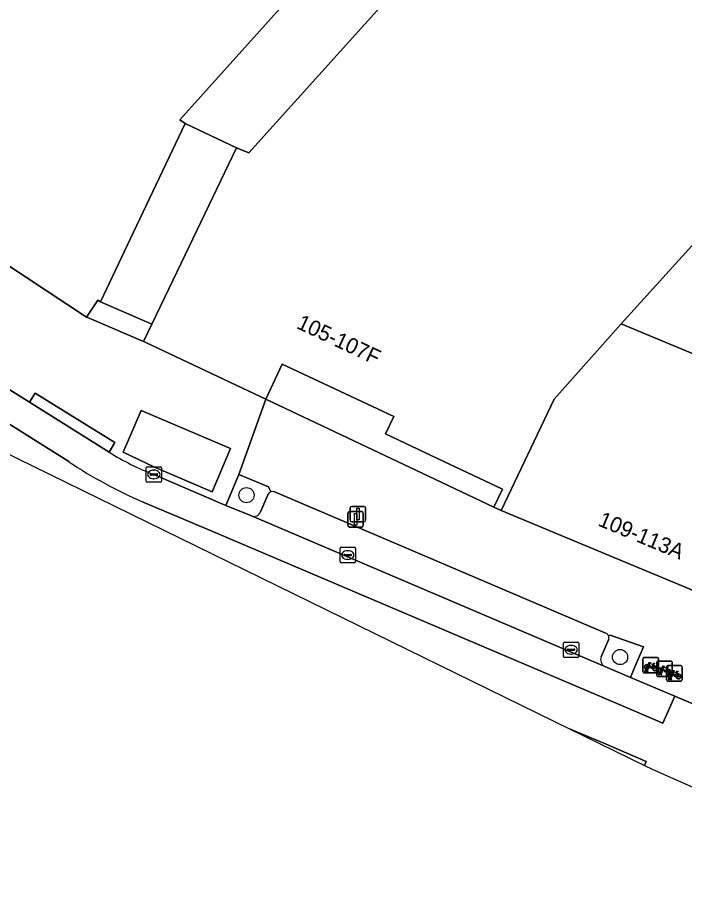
# Model space of a CAD drawing. Extents: x 161771 to 163125, y 382475 to 383179.
# Drawn here: x 162150.7 to 162193.8, y 382629.5 to 382686.8 of the extents above; entities that cross this region are included whole.
import ezdxf

# ---------------------------------------------------------------- set-up
doc = ezdxf.new("R2010")
doc.units = 0
for name, color, linetype in [('IMGEO_Boom', 7, 'Continuous'), ('IMGEO_Erf', 7, 'Continuous'), ('IMGEO_Fietsenrek', 7, 'Continuous'), ('IMGEO_Groenvoorziening', 7, 'Continuous'), ('IMGEO_Kolk', 7, 'Continuous'), ('IMGEO_Lichtmast', 7, 'Continuous'), ('IMGEO_Pand', 7, 'Continuous'), ('IMGEO_Pand_nummerreeks', 7, 'Continuous'), ('IMGEO_Pand_overbouw', 7, 'Continuous'), ('IMGEO_Parkeervlak_open', 7, 'Continuous'), ('IMGEO_Rijbaan_lokaal_gesloten', 7, 'Continuous'), ('IMGEO_Rijbaan_lokaal_open', 7, 'Continuous'), ('IMGEO_Voetpad_open', 7, 'Continuous')]:
    doc.layers.add(name, color=color, linetype=linetype)

msp = doc.modelspace()

# ---------------------------------------------------------------- linework, layer by layer
at = {"layer": 'IMGEO_Boom'}
for centre in [(162165.482, 382655.944), (162189.61, 382645.483)]:
    msp.add_circle(centre, 0.489, dxfattribs=at)
at = {"layer": 'IMGEO_Erf'}
msp.add_lwpolyline([(162209.762, 382689.239), (162189.675, 382667.014), (162198.614, 382663.288)], dxfattribs=at)
at = {"layer": 'IMGEO_Fietsenrek'}
for p, q in [((162191.09, 382644.528), (162191.09, 382645.369)), ((162191.09, 382645.369), (162191.09, 382644.528)), ((162191.165, 382645.453), (162192.006, 382645.453)), ((162192.006, 382645.453), (162191.165, 382645.453)), ((162191.777, 382645.002), (162191.813, 382644.907)), ((162191.977, 382644.293), (162191.977, 382645.134)), ((162191.977, 382645.134), (162191.977, 382644.293)), ((162192.052, 382645.218), (162192.893, 382645.218)), ((162192.893, 382645.218), (162192.052, 382645.218)), ((162192.09, 382645.378), (162192.09, 382644.537)), ((162192.09, 382644.537), (162192.09, 382645.378)), ((162192.688, 382644.929), (162193.529, 382644.929)), ((162193.529, 382644.929), (162192.688, 382644.929)), ((162192.977, 382645.143), (162192.977, 382644.302)), ((162192.977, 382644.302), (162192.977, 382645.143)), ((162192.015, 382644.453), (162191.174, 382644.453)), ((162191.174, 382644.453), (162192.015, 382644.453)), ((162191.217, 382644.537), (162191.256, 382644.697)), ((162191.251, 382644.537), (162191.217, 382644.537)), ((162191.286, 382644.685), (162191.251, 382644.537)), ((162191.328, 382644.709), (162191.327, 382644.713)), ((162191.369, 382644.537), (162191.335, 382644.679)), ((162191.359, 382644.72), (162191.36, 382644.713)), ((162191.367, 382644.683), (162191.402, 382644.537)), ((162191.402, 382644.537), (162191.369, 382644.537)), ((162192.104, 382644.302), (162192.143, 382644.462)), ((162192.173, 382644.45), (162192.138, 382644.302)), ((162192.215, 382644.474), (162192.214, 382644.478)), ((162192.256, 382644.302), (162192.222, 382644.444)), ((162192.246, 382644.485), (162192.247, 382644.478)), ((162192.254, 382644.448), (162192.289, 382644.302)), ((162192.613, 382644.004), (162192.613, 382644.845)), ((162192.613, 382644.845), (162192.613, 382644.004)), ((162192.664, 382644.767), (162192.7, 382644.672)), ((162193.3, 382644.478), (162193.336, 382644.383)), ((162193.613, 382644.854), (162193.613, 382644.013)), ((162193.613, 382644.013), (162193.613, 382644.854)), ((162192.902, 382644.218), (162192.061, 382644.218)), ((162192.061, 382644.218), (162192.902, 382644.218)), ((162192.138, 382644.302), (162192.104, 382644.302)), ((162192.289, 382644.302), (162192.256, 382644.302)), ((162193.538, 382643.929), (162192.697, 382643.929)), ((162192.697, 382643.929), (162193.538, 382643.929)), ((162192.74, 382644.013), (162192.779, 382644.173)), ((162192.774, 382644.013), (162192.74, 382644.013)), ((162192.809, 382644.161), (162192.774, 382644.013)), ((162192.851, 382644.185), (162192.85, 382644.189)), ((162192.892, 382644.013), (162192.858, 382644.155)), ((162192.882, 382644.196), (162192.883, 382644.189)), ((162192.89, 382644.159), (162192.925, 382644.013)), ((162192.925, 382644.013), (162192.892, 382644.013))]:
    msp.add_line(p, q, dxfattribs=at)
for points in [[(162191.424, 382644.927), (162191.372, 382644.837), (162191.332, 382644.812), (162191.333, 382644.859), (162191.388, 382644.953)], [(162191.403, 382644.979), (162191.498, 382645.143), (162191.584, 382645.129), (162191.586, 382645.12), (162191.53, 382645.109), (162191.503, 382645.064), (162191.759, 382645.023)], [(162191.699, 382644.735), (162191.649, 382644.735), (162191.458, 382644.986), (162191.439, 382644.954)], [(162191.746, 382644.998), (162191.489, 382645.039), (162191.472, 382645.01), (162191.639, 382644.79), (162191.746, 382644.998)], [(162191.794, 382644.9), (162191.764, 382644.977), (162191.655, 382644.759), (162191.698, 382644.759)], [(162191.759, 382645.023), (162191.784, 382645.072), (162191.778, 382645.076), (162191.755, 382645.08), (162191.743, 382645.087), (162191.742, 382645.09), (162191.744, 382645.095), (162191.839, 382645.08), (162191.841, 382645.07), (162191.831, 382645.057), (162191.819, 382645.051), (162191.805, 382645.057), (162191.777, 382645.002)], [(162192.29, 382644.744), (162192.385, 382644.908), (162192.471, 382644.894), (162192.473, 382644.885), (162192.417, 382644.874), (162192.39, 382644.829), (162192.646, 382644.788)], [(162191.728, 382644.759), (162191.848, 382644.758), (162191.804, 382644.872)], [(162191.824, 382644.879), (162191.879, 382644.734), (162191.729, 382644.734)], [(162192.311, 382644.692), (162192.259, 382644.602), (162192.219, 382644.577), (162192.22, 382644.624), (162192.275, 382644.718)], [(162192.586, 382644.5), (162192.536, 382644.5), (162192.345, 382644.751), (162192.326, 382644.719)], [(162192.633, 382644.763), (162192.376, 382644.804), (162192.359, 382644.775), (162192.526, 382644.555), (162192.633, 382644.763)], [(162192.681, 382644.665), (162192.651, 382644.742), (162192.542, 382644.524), (162192.585, 382644.524)], [(162192.615, 382644.524), (162192.735, 382644.523), (162192.691, 382644.637)], [(162192.711, 382644.644), (162192.766, 382644.499), (162192.616, 382644.499)], [(162192.646, 382644.788), (162192.671, 382644.837), (162192.665, 382644.841), (162192.642, 382644.845), (162192.63, 382644.852), (162192.629, 382644.855), (162192.631, 382644.86), (162192.726, 382644.845), (162192.728, 382644.835), (162192.718, 382644.822), (162192.706, 382644.816), (162192.692, 382644.822), (162192.664, 382644.767)], [(162192.947, 382644.403), (162192.895, 382644.313), (162192.855, 382644.288), (162192.856, 382644.335), (162192.911, 382644.429)], [(162192.926, 382644.455), (162193.021, 382644.619), (162193.107, 382644.605), (162193.109, 382644.596), (162193.053, 382644.585), (162193.026, 382644.54), (162193.282, 382644.499)], [(162193.222, 382644.211), (162193.172, 382644.211), (162192.981, 382644.462), (162192.962, 382644.43)], [(162193.269, 382644.474), (162193.012, 382644.515), (162192.995, 382644.486), (162193.162, 382644.266), (162193.269, 382644.474)], [(162193.317, 382644.376), (162193.287, 382644.453), (162193.178, 382644.235), (162193.221, 382644.235)], [(162193.251, 382644.235), (162193.371, 382644.234), (162193.327, 382644.348)], [(162193.347, 382644.355), (162193.402, 382644.21), (162193.252, 382644.21)], [(162193.282, 382644.499), (162193.307, 382644.548), (162193.301, 382644.552), (162193.278, 382644.556), (162193.266, 382644.563), (162193.265, 382644.566), (162193.267, 382644.571), (162193.362, 382644.556), (162193.364, 382644.546), (162193.354, 382644.533), (162193.342, 382644.527), (162193.328, 382644.533), (162193.3, 382644.478)]]:
    msp.add_lwpolyline(points, dxfattribs=at)
for centre, radius, start, end in [((162191.168, 382645.375), 0.0779, 92.4484, 184.28452), ((162191.168, 382645.375), 0.0779, 92.4484, 184.28452), ((162191.33, 382644.838), 0.159, 62.67661, 242.13685), ((162191.33, 382644.838), 0.129, 63.31916, 238.90302), ((162191.33, 382644.838), 0.129, 283.60429, 43.43025), ((162191.33, 382644.838), 0.159, 283.5766, 46.60424), ((162191.857, 382644.754), 0.159, 113.3408, 178.32165), ((162191.857, 382644.754), 0.159, 187.0065, 105.77075), ((162192.055, 382645.14), 0.0779, 92.4484, 184.28452), ((162192.055, 382645.14), 0.0779, 92.4484, 184.28452), ((162192.012, 382645.375), 0.0779, 2.4484, 94.28452), ((162192.012, 382645.375), 0.0779, 2.4484, 94.28452), ((162192.691, 382644.851), 0.0779, 92.4484, 184.28452), ((162192.691, 382644.851), 0.0779, 92.4484, 184.28452), ((162192.899, 382645.14), 0.0779, 2.4484, 94.28452), ((162192.899, 382645.14), 0.0779, 2.4484, 94.28452), ((162193.535, 382644.851), 0.0779, 2.4484, 94.28452), ((162193.535, 382644.851), 0.0779, 2.4484, 94.28452), ((162191.168, 382644.531), 0.0779, 182.4484, 274.28452), ((162191.168, 382644.531), 0.0779, 182.4484, 274.28452), ((162191.31, 382644.709), 0.0499, 12.8025, 158.69338), ((162191.33, 382644.838), 0.159, 253.99666, 271.78671), ((162191.31, 382644.709), 0.0174, 12.8025, 163.45023), ((162191.33, 382644.838), 0.129, 253.41502, 269.02044), ((162191.857, 382644.754), 0.129, 113.92302, 177.95563), ((162191.857, 382644.754), 0.129, 188.67146, 104.58832), ((162192.012, 382644.531), 0.0779, 272.4484, 4.28452), ((162192.012, 382644.531), 0.0779, 272.4484, 4.28452), ((162192.217, 382644.603), 0.159, 62.67661, 242.13685), ((162192.217, 382644.603), 0.129, 63.31916, 238.90302), ((162192.197, 382644.474), 0.0499, 12.8025, 158.69338), ((162192.217, 382644.603), 0.159, 253.99666, 271.78671), ((162192.197, 382644.474), 0.0174, 12.8025, 163.45023), ((162192.217, 382644.603), 0.129, 253.41502, 269.02044), ((162192.217, 382644.603), 0.129, 283.60429, 43.43025), ((162192.217, 382644.603), 0.159, 283.5766, 46.60424), ((162192.744, 382644.519), 0.159, 113.3408, 178.32165), ((162192.744, 382644.519), 0.159, 187.0065, 105.77075), ((162192.744, 382644.519), 0.129, 113.92302, 177.95563), ((162192.744, 382644.519), 0.129, 188.67146, 104.58832), ((162192.853, 382644.314), 0.159, 62.67661, 242.13685), ((162192.853, 382644.314), 0.129, 63.31916, 238.90302), ((162192.853, 382644.314), 0.129, 283.60429, 43.43025), ((162192.853, 382644.314), 0.159, 283.5766, 46.60424), ((162193.38, 382644.23), 0.159, 113.3408, 178.32165), ((162193.38, 382644.23), 0.159, 187.0065, 105.77075), ((162193.38, 382644.23), 0.129, 113.92302, 177.95563), ((162193.38, 382644.23), 0.129, 188.67146, 104.58832), ((162192.055, 382644.296), 0.0779, 182.4484, 274.28452), ((162192.055, 382644.296), 0.0779, 182.4484, 274.28452), ((162192.691, 382644.007), 0.0779, 182.4484, 274.28452), ((162192.691, 382644.007), 0.0779, 182.4484, 274.28452), ((162192.833, 382644.185), 0.0499, 12.8025, 158.69338), ((162192.853, 382644.314), 0.159, 253.99666, 271.78671), ((162192.833, 382644.185), 0.0174, 12.8025, 163.45023), ((162192.853, 382644.314), 0.129, 253.41502, 269.02044), ((162192.899, 382644.296), 0.0779, 272.4484, 4.28452), ((162192.899, 382644.296), 0.0779, 272.4484, 4.28452), ((162193.535, 382644.007), 0.0779, 272.4484, 4.28452), ((162193.535, 382644.007), 0.0779, 272.4484, 4.28452)]:
    msp.add_arc(centre, radius, start, end, dxfattribs=at)
at = {"layer": 'IMGEO_Groenvoorziening'}
msp.add_lwpolyline([(162158.673, 382661.422), (162157.511, 382658.717), (162159.498, 382657.778), (162163.271, 382656.17), (162164.452, 382658.97)], close=True, dxfattribs=at)
for points in [[(162167.065, 382656.164), (162166.905, 382656.487), (162164.994, 382657.286), (162164.159, 382655.281), (162165.804, 382654.601)], [(162166.395, 382654.863), (162166.886, 382656.019)], [(162188.884, 382646.65), (162188.387, 382645.503)], [(162191.117, 382646.135), (162188.97, 382646.896), (162188.869, 382646.861)], [(162188.62, 382644.873), (162190.279, 382644.168), (162190.568, 382644.845), (162191.117, 382646.135)]]:
    msp.add_lwpolyline(points, dxfattribs=at)
for centre, radius, start, end in [((162167.179, 382655.84), 0.343, 109.39282, 148.62599), ((162165.959, 382655.049), 0.474, 250.92438, 336.89261), ((162188.585, 382646.735), 0.311, 344.16047, 23.97216), ((162188.869, 382645.323), 0.514, 159.5046, 241.08835)]:
    msp.add_arc(centre, radius, start, end, dxfattribs=at)
at = {"layer": 'IMGEO_Kolk'}
for p, q in [((162158.997, 382656.858), (162158.997, 382657.71)), ((162159.072, 382657.784), (162159.924, 382657.784)), ((162159.485, 382657.564), (162159.51, 382657.564)), ((162159.998, 382657.71), (162159.998, 382656.858)), ((162159.256, 382657.278), (162159.256, 382657.29)), ((162159.694, 382657.241), (162159.296, 382657.241)), ((162159.299, 382657.327), (162159.697, 382657.327)), ((162159.508, 382657.004), (162159.483, 382657.004)), ((162159.74, 382657.29), (162159.74, 382657.278)), ((162159.924, 382656.784), (162159.072, 382656.784)), ((162171.523, 382651.653), (162171.523, 382652.505)), ((162171.598, 382652.579), (162172.45, 382652.579)), ((162172.011, 382652.359), (162172.036, 382652.359)), ((162172.524, 382652.505), (162172.524, 382651.653)), ((162171.782, 382652.073), (162171.782, 382652.085)), ((162172.22, 382652.036), (162171.822, 382652.036)), ((162171.825, 382652.122), (162172.223, 382652.122)), ((162172.034, 382651.799), (162172.009, 382651.799)), ((162172.266, 382652.085), (162172.266, 382652.073)), ((162172.45, 382651.579), (162171.598, 382651.579)), ((162185.951, 382645.526), (162185.951, 382646.378)), ((162186.026, 382646.452), (162186.878, 382646.452)), ((162186.439, 382646.232), (162186.464, 382646.232)), ((162186.952, 382646.378), (162186.952, 382645.526)), ((162186.21, 382645.946), (162186.21, 382645.958)), ((162186.648, 382645.909), (162186.25, 382645.909)), ((162186.253, 382645.995), (162186.651, 382645.995)), ((162186.462, 382645.672), (162186.437, 382645.672)), ((162186.694, 382645.958), (162186.694, 382645.946)), ((162186.878, 382645.452), (162186.026, 382645.452))]:
    msp.add_line(p, q, dxfattribs=at)
for points in [[(162158.997, 382656.858), (162158.997, 382657.71)], [(162159.072, 382657.784), (162159.924, 382657.784)], [(162159.998, 382657.71), (162159.998, 382656.858)], [(162159.924, 382656.784), (162159.072, 382656.784)], [(162171.523, 382651.653), (162171.523, 382652.505)], [(162171.598, 382652.579), (162172.45, 382652.579)], [(162172.524, 382652.505), (162172.524, 382651.653)], [(162172.45, 382651.579), (162171.598, 382651.579)], [(162185.951, 382645.526), (162185.951, 382646.378)], [(162186.026, 382646.452), (162186.878, 382646.452)], [(162186.952, 382646.378), (162186.952, 382645.526)], [(162186.878, 382645.452), (162186.026, 382645.452)]]:
    msp.add_lwpolyline(points, dxfattribs=at)
for centre, radius, start, end in [((162159.074, 382657.708), 0.0765, 91.55205, 178.44795), ((162159.074, 382657.708), 0.0765, 91.55205, 178.44795), ((162159.922, 382657.708), 0.0765, 1.55205, 88.44795), ((162159.922, 382657.708), 0.0765, 1.55205, 88.44795), ((162159.296, 382657.287), 0.0403, 85.87752, 175.75265), ((162159.293, 382657.277), 0.0366, 178.93798, 274.71019), ((162159.697, 382657.284), 0.043, 264.86636, 352.45326), ((162159.701, 382657.289), 0.0386, 1.73085, 96.63898), ((162159.074, 382656.86), 0.0765, 181.55205, 268.44795), ((162159.074, 382656.86), 0.0765, 181.55205, 268.44795), ((162159.922, 382656.86), 0.0765, 271.55205, 358.44795), ((162159.922, 382656.86), 0.0765, 271.55205, 358.44795), ((162171.6, 382652.503), 0.0765, 91.55205, 178.44795), ((162171.6, 382652.503), 0.0765, 91.55205, 178.44795), ((162172.448, 382652.503), 0.0765, 1.55205, 88.44795), ((162172.448, 382652.503), 0.0765, 1.55205, 88.44795), ((162171.822, 382652.082), 0.0403, 85.87752, 175.75265), ((162171.819, 382652.072), 0.0366, 178.93798, 274.71019), ((162172.223, 382652.079), 0.043, 264.86636, 352.45326), ((162172.227, 382652.084), 0.0386, 1.73085, 96.63898), ((162171.6, 382651.655), 0.0765, 181.55205, 268.44795), ((162171.6, 382651.655), 0.0765, 181.55205, 268.44795), ((162172.448, 382651.655), 0.0765, 271.55205, 358.44795), ((162172.448, 382651.655), 0.0765, 271.55205, 358.44795), ((162186.028, 382646.376), 0.0765, 91.55205, 178.44795), ((162186.028, 382646.376), 0.0765, 91.55205, 178.44795), ((162186.876, 382646.376), 0.0765, 1.55205, 88.44795), ((162186.876, 382646.376), 0.0765, 1.55205, 88.44795), ((162186.028, 382645.528), 0.0765, 181.55205, 268.44795), ((162186.028, 382645.528), 0.0765, 181.55205, 268.44795), ((162186.25, 382645.955), 0.0403, 85.87752, 175.75265), ((162186.247, 382645.945), 0.0366, 178.93798, 274.71019), ((162186.651, 382645.952), 0.043, 264.86636, 352.45326), ((162186.655, 382645.957), 0.0386, 1.73085, 96.63898), ((162186.876, 382645.528), 0.0765, 271.55205, 358.44795), ((162186.876, 382645.528), 0.0765, 271.55205, 358.44795)]:
    msp.add_arc(centre, radius, start, end, dxfattribs=at)
for centre, major_axis, ratio, start_param, end_param in [((162159.484, 382657.284), (-0.387, 0.002), 0.722429, 4.712389, 7.853982), ((162159.509, 382657.284), (-0.39, 0.002), 0.717154, 1.570796, 4.712389), ((162172.01, 382652.079), (-0.387, 0.002), 0.722429, 4.712389, 7.853982), ((162172.035, 382652.079), (-0.39, 0.002), 0.717154, 1.570796, 4.712389), ((162186.438, 382645.952), (-0.387, 0.002), 0.722429, 4.712389, 7.853982), ((162186.463, 382645.952), (-0.39, 0.002), 0.717154, 1.570796, 4.712389)]:
    msp.add_ellipse(centre, major_axis=major_axis, ratio=ratio, start_param=start_param, end_param=end_param, dxfattribs=at)
at = {"layer": 'IMGEO_Lichtmast'}
for p, q in [((162172.281, 382655.222), (162173.071, 382655.222)), ((162173.071, 382655.222), (162172.281, 382655.222)), ((162172.038, 382653.982), (162172.038, 382654.782)), ((162172.038, 382654.782), (162172.038, 382653.982)), ((162172.138, 382654.882), (162172.928, 382654.882)), ((162172.928, 382654.882), (162172.138, 382654.882)), ((162172.181, 382654.322), (162172.181, 382655.122)), ((162172.181, 382655.122), (162172.181, 382654.322)), ((162173.028, 382654.782), (162173.028, 382653.982)), ((162173.028, 382653.982), (162173.028, 382654.782)), ((162173.171, 382655.122), (162173.171, 382654.322)), ((162173.171, 382654.322), (162173.171, 382655.122)), ((162173.071, 382654.222), (162172.281, 382654.222)), ((162172.281, 382654.222), (162173.071, 382654.222)), ((162172.928, 382653.882), (162172.138, 382653.882)), ((162172.138, 382653.882), (162172.928, 382653.882))]:
    msp.add_line(p, q, dxfattribs=at)
for points in [[(162172.458, 382654.757), (162172.608, 382654.757), (162172.608, 382654.007), (162172.458, 382654.007), (162172.458, 382654.757)], [(162172.601, 382655.097), (162172.751, 382655.097), (162172.751, 382654.347), (162172.601, 382654.347), (162172.601, 382655.097)]]:
    msp.add_lwpolyline(points, dxfattribs=at)
for centre, start, end in [((162172.281, 382655.122), 90, 180), ((162172.281, 382655.122), 90, 180), ((162173.071, 382655.122), 0, 90), ((162173.071, 382655.122), 360, 90), ((162172.138, 382654.782), 90, 180), ((162172.138, 382654.782), 90, 180), ((162172.928, 382654.782), 0, 90), ((162172.928, 382654.782), 360, 90), ((162172.281, 382654.322), 180, 270), ((162172.281, 382654.322), 180, 270), ((162173.071, 382654.322), 270, 0), ((162173.071, 382654.322), 270, 0), ((162172.138, 382653.982), 180, 270), ((162172.138, 382653.982), 180, 270), ((162172.928, 382653.982), 270, 0), ((162172.928, 382653.982), 270, 0)]:
    msp.add_arc(centre, 0.1, start, end, dxfattribs=at)
at = {"layer": 'IMGEO_Pand'}
for points in [[(162123.74, 382688.459), (162123.641, 382688.309), (162155.142, 382667.451), (162155.872, 382668.555), (162156.045, 382668.44), (162158.193, 382672.956), (162161.532, 382679.977), (162161.176, 382680.213), (162170.916, 382691.071), (162169.537, 382692.264), (162166.263, 382695.098), (162167.606, 382696.65), (162170.21, 382699.659), (162152.742, 382714.774), (162148.795, 382710.213), (162142.065, 382716.037), (162131.52, 382700.111), (162128.821, 382696.035), (162129.331, 382693.526), (162126.747, 382693), (162126.402, 382692.478)], [(162189.675, 382667.014), (162209.762, 382689.239), (162190.797, 382706.034), (162165.639, 382678.074), (162164.832, 382678.395), (162160.996, 382670.394), (162159.369, 382667.001), (162158.834, 382665.885), (162158.988, 382665.812), (162166.726, 382662.151), (162167.795, 382664.411), (162171.191, 382662.819), (162174.993, 382661.036), (162174.459, 382659.906), (162178.229, 382658.124), (162182.008, 382656.338), (162181.461, 382655.181), (162181.94, 382654.954), (162185.346, 382662.156)], [(162204.337, 382660.489), (162204.263, 382660.313), (162203.894, 382660.467), (162204.11, 382660.982), (162198.614, 382663.288), (162189.675, 382667.014), (162185.346, 382662.156), (162181.94, 382654.954), (162199.862, 382647.487), (162205.718, 382652.21), (162207.575, 382653.731), (162208.22, 382654.26), (162207.825, 382654.931), (162207.726, 382655.072), (162207.388, 382654.892), (162207.2, 382655.246), (162207.386, 382655.345), (162206.443, 382656.937), (162206.263, 382656.83), (162206.059, 382657.174), (162206.239, 382657.281)]]:
    msp.add_lwpolyline(points, close=True, dxfattribs=at)
at = {"layer": 'IMGEO_Pand_overbouw'}
msp.add_lwpolyline([(162159.369, 382667.001), (162160.996, 382670.394), (162164.832, 382678.395), (162161.532, 382679.977), (162158.193, 382672.956), (162156.045, 382668.44)], close=True, dxfattribs=at)
at = {"layer": 'IMGEO_Parkeervlak_open'}
for points in [[(162170.916, 382691.071), (162161.176, 382680.213), (162161.532, 382679.977), (162164.832, 382678.395), (162165.639, 382678.074), (162190.797, 382706.034)], [(162166.886, 382656.019), (162166.395, 382654.863)], [(162188.739, 382647.005), (162167.258, 382656.173)], [(162165.804, 382654.601), (162188.62, 382644.873)], [(162188.387, 382645.503), (162188.884, 382646.65)]]:
    msp.add_lwpolyline(points, dxfattribs=at)
for centre, radius, start, end in [((162167.179, 382655.84), 0.343, 109.39282, 148.62599), ((162167.176, 382655.854), 0.329, 75.58879, 109.75099), ((162165.959, 382655.049), 0.474, 250.92438, 336.89261), ((162188.586, 382646.736), 0.309, 23.79212, 60.35792), ((162188.585, 382646.735), 0.311, 344.16047, 23.97216), ((162188.869, 382645.323), 0.514, 159.5046, 241.08835)]:
    msp.add_arc(centre, radius, start, end, dxfattribs=at)
at = {"layer": 'IMGEO_Rijbaan_lokaal_gesloten'}
for points in [[(162136.982, 382671.042), (162133.505, 382673.273), (162132.517, 382671.637), (162154.006, 382658.112)], [(162156.611, 382658.724), (162151.466, 382661.952), (162136.982, 382671.042)], [(162158.806, 382655.504), (162163.357, 382653.575), (162189.65, 382642.363), (162192.365, 382641.208), (162193.15, 382642.947), (162190.279, 382644.168), (162188.62, 382644.873), (162165.804, 382654.601), (162164.159, 382655.281), (162159.498, 382657.284)]]:
    msp.add_lwpolyline(points, dxfattribs=at)
msp.add_lwpolyline([(162186.349, 382640.853), (162191.188, 382638.482), (162191.293, 382638.722), (162188.567, 382639.907)], close=True, dxfattribs=at)
for centre, radius, start, end in [((162165.614, 382673.159), 17.013, 238.04967, 248.93142), ((162170.594, 382682.92), 29.843, 236.23199, 246.7346)]:
    msp.add_arc(centre, radius, start, end, dxfattribs=at)
at = {"layer": 'IMGEO_Rijbaan_lokaal_open'}
for points in [[(162076.611, 382713.858), (162072.148, 382717.856), (162066.446, 382723.002), (162066.242, 382722.779), (162064.984, 382721.357), (162060.923, 382725.005), (162059.829, 382723.81), (162095.172, 382692.349), (162140.733, 382663.262), (162141.217, 382662.958), (162186.349, 382640.853), (162188.567, 382639.907), (162191.293, 382638.722), (162191.188, 382638.482), (162191.681, 382638.241), (162211.378, 382629.505)], [(162154.006, 382658.112), (162132.517, 382671.637), (162133.505, 382673.273), (162133.652, 382673.53), (162129.806, 382675.974), (162127.873, 382677.156), (162107.957, 382689.747)], [(162198.856, 382640.517), (162193.15, 382642.947), (162192.365, 382641.208), (162189.65, 382642.363), (162163.357, 382653.575), (162158.806, 382655.504)]]:
    msp.add_lwpolyline(points, dxfattribs=at)
for points in [[(162160.996, 382670.394), (162164.832, 382678.395), (162161.532, 382679.977), (162158.193, 382672.956), (162156.045, 382668.44), (162159.369, 382667.001)], [(162155.47, 382667.312), (162158.834, 382665.885), (162159.369, 382667.001), (162156.045, 382668.44), (162155.872, 382668.555), (162155.142, 382667.451)]]:
    msp.add_lwpolyline(points, close=True, dxfattribs=at)
msp.add_arc((162170.594, 382682.92), 29.843, 236.23199, 246.7346, dxfattribs=at)
at = {"layer": 'IMGEO_Voetpad_open'}
for points in [[(162159.498, 382657.284), (162164.159, 382655.281), (162164.994, 382657.286), (162166.726, 382662.151), (162158.988, 382665.812), (162158.834, 382665.885), (162155.47, 382667.312), (162155.142, 382667.451), (162123.641, 382688.309), (162119.304, 382691.057)], [(162107.957, 382689.747), (162127.873, 382677.156), (162129.164, 382679.245), (162131.048, 382678.059), (162129.806, 382675.974), (162133.652, 382673.53), (162133.505, 382673.273), (162136.982, 382671.042), (162151.466, 382661.952), (162151.842, 382662.545), (162156.972, 382659.358), (162156.611, 382658.724)], [(162181.94, 382654.954), (162181.461, 382655.181), (162177.682, 382656.968), (162166.726, 382662.151), (162164.994, 382657.286), (162166.905, 382656.487), (162167.065, 382656.164)], [(162167.258, 382656.173), (162188.739, 382647.005)], [(162205.509, 382642.799), (162206.789, 382644.765), (162206.337, 382644.959), (162206.178, 382644.716), (162202.92, 382646.107), (162203.17, 382646.308), (162199.862, 382647.487), (162181.94, 382654.954)], [(162188.869, 382646.861), (162188.97, 382646.896), (162191.117, 382646.135), (162190.568, 382644.845), (162190.279, 382644.168), (162193.15, 382642.947), (162198.856, 382640.517)]]:
    msp.add_lwpolyline(points, dxfattribs=at)
for points in [[(162181.461, 382655.181), (162182.008, 382656.338), (162178.229, 382658.124), (162174.459, 382659.906), (162174.993, 382661.036), (162171.191, 382662.819), (162167.795, 382664.411), (162166.726, 382662.151), (162177.682, 382656.968)], [(162151.466, 382661.952), (162156.611, 382658.724), (162156.972, 382659.358), (162151.842, 382662.545)], [(162158.673, 382661.422), (162164.452, 382658.97), (162163.271, 382656.17), (162159.498, 382657.778), (162157.511, 382658.717)]]:
    msp.add_lwpolyline(points, close=True, dxfattribs=at)
for centre, radius, start, end in [((162165.614, 382673.159), 17.013, 238.04967, 248.93142), ((162167.176, 382655.854), 0.329, 75.58879, 109.75099), ((162188.586, 382646.736), 0.309, 23.79212, 60.35792)]:
    msp.add_arc(centre, radius, start, end, dxfattribs=at)

# ---------------------------------------------------------------- texts
at = {"layer": 'IMGEO_Pand_nummerreeks'}
for s, rotation, p in [('105-107F', 334.86705, (162168.655, 382666.762)), ('109-113A', 337.37963, (162188.126, 382654.002))]:
    msp.add_text(s, height=1, rotation=rotation, dxfattribs=at).set_placement(p)

doc.saveas('drawing.dxf')
